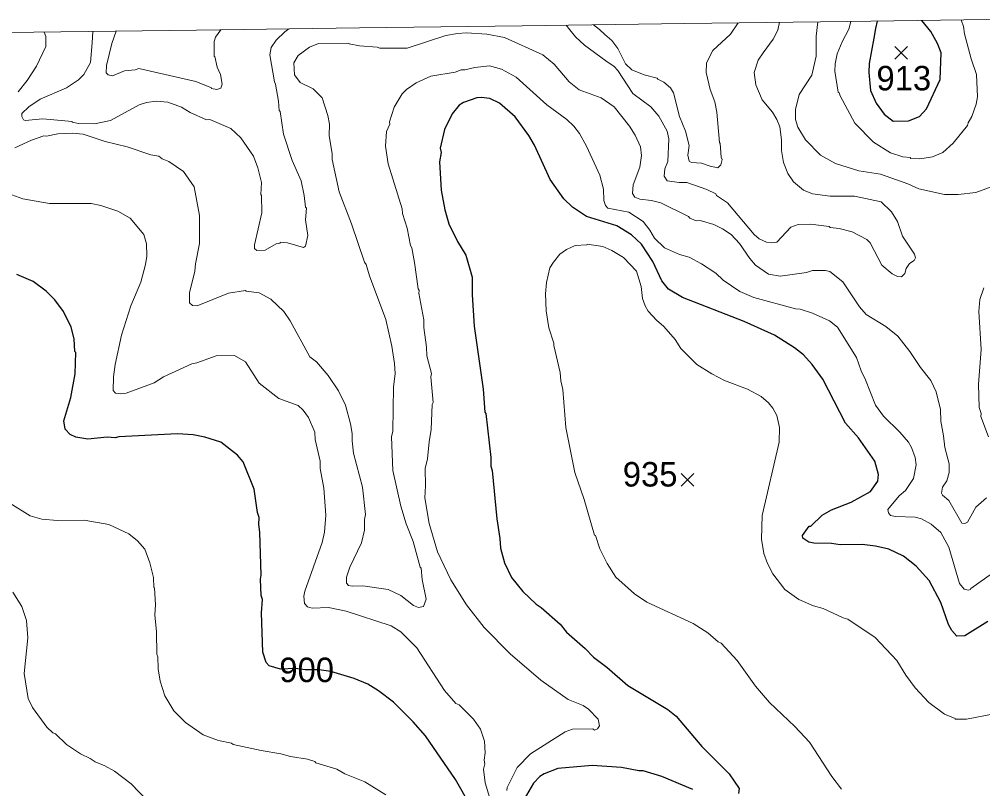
# Model space of a CAD drawing. Extents: x 265.7 to 292.1, y 7676.2 to 7704.2.
# Drawn here: x 273.642 to 276.788, y 7701.498 to 7704.012 of the extents above; entities that cross this region are included whole.
import ezdxf
from ezdxf.enums import TextEntityAlignment as Align

# ---------------------------------------------------------------- set-up
doc = ezdxf.new("R2010")
doc.units = 0
doc.header["$LTSCALE"] = 0.032
for name, color, linetype, lineweight in [('1', 7, 'Continuous', 25), ('2', 7, 'Continuous', 13), ('21', 7, 'Continuous', 25), ('63', 7, 'Continuous', 25)]:
    doc.layers.add(name, color=color, linetype=linetype, lineweight=lineweight)
doc.layers.add('61', color=7, linetype='Continuous')

msp = doc.modelspace()

# ---------------------------------------------------------------- linework, layer by layer
at = {"layer": '1'}
for points in [[(276.4432, 7704.0065), (276.4381, 7703.9826), (276.4321, 7703.9502), (276.4173, 7703.8683), (276.4159, 7703.8383), (276.4216, 7703.7796), (276.4402, 7703.7381), (276.466, 7703.7023), (276.496, 7703.6794), (276.5461, 7703.6808), (276.5819, 7703.6951), (276.6048, 7703.7195), (276.6492, 7703.8154), (276.652, 7703.9027), (276.6406, 7703.9327), (276.6191, 7703.9728), (276.5898, 7704.0085)], [(276.805, 7702.0446), (276.7299, 7701.9983), (276.7036, 7701.9967), (276.6868, 7702.0151), (276.6765, 7702.035), (276.6517, 7702.1068), (276.6134, 7702.1787), (276.5711, 7702.2257), (276.5289, 7702.2584), (276.481, 7702.2816), (276.4379, 7702.2912), (276.3948, 7702.296), (276.323, 7702.2952), (276.2943, 7702.2991), (276.2368, 7702.3007), (276.2208, 7702.3039), (276.2009, 7702.3167), (276.2001, 7702.3255), (276.2216, 7702.3558), (276.2264, 7702.3558), (276.2639, 7702.3917), (276.2943, 7702.4101), (276.3581, 7702.4348), (276.4219, 7702.4691), (276.4459, 7702.5034), (276.4483, 7702.525), (276.4355, 7702.5681), (276.382, 7702.6447), (276.3397, 7702.6926), (276.2655, 7702.8362), (276.2312, 7702.8841), (276.2025, 7702.916), (276.1738, 7702.9391), (276.1083, 7702.9806), (276.0086, 7703.0253), (275.8075, 7703.1035), (275.762, 7703.1306), (275.7405, 7703.1578), (275.7109, 7703.2208), (275.6734, 7703.2775), (275.6415, 7703.3078), (275.5936, 7703.3373), (275.4947, 7703.3684), (275.4484, 7703.3979), (275.4197, 7703.4251), (275.3758, 7703.4889), (275.3247, 7703.6006), (275.3056, 7703.6326), (275.2609, 7703.6932), (275.2106, 7703.7379), (275.1787, 7703.7538), (275.15, 7703.757), (275.1356, 7703.7554), (275.0925, 7703.7403), (275.0782, 7703.7315), (275.0558, 7703.7028), (275.0303, 7703.6517), (275.0167, 7703.5911), (275.0191, 7703.5767), (275.0143, 7703.5464), (275.0199, 7703.4538), (275.0319, 7703.39), (275.0446, 7703.3437), (275.0726, 7703.2862), (275.1005, 7703.2415), (275.1204, 7703.1697), (275.1204, 7703.1123), (275.1276, 7703.0101), (275.1564, 7702.8043), (275.1627, 7702.7292), (275.1659, 7702.7245), (275.1819, 7702.5808), (275.1819, 7702.5521), (275.1859, 7702.5377), (275.201, 7702.3798)], [(275.1149, 7701.4429), (275.0662, 7701.5291), (274.968, 7701.6712), (274.9281, 7701.7166), (274.8635, 7701.7813), (274.8148, 7701.818), (274.7805, 7701.8395), (274.735, 7701.8587), (274.6588, 7701.8816), (274.6211, 7701.8873), (274.5759, 7701.8873), (274.5439, 7701.8911), (274.4949, 7701.8892), (274.4581, 7701.8994), (274.4486, 7701.9113), (274.4374, 7701.9441), (274.4326, 7702.0733), (274.4358, 7702.1164), (274.4318, 7702.13), (274.4294, 7702.1835), (274.4318, 7702.1962), (274.4278, 7702.3367), (274.4238, 7702.3622), (274.4254, 7702.3845), (274.4198, 7702.4005), (274.4087, 7702.4771), (274.3728, 7702.5665), (274.3544, 7702.588), (274.3001, 7702.6303), (274.2483, 7702.6471), (274.21, 7702.655), (274.1589, 7702.6582), (273.9674, 7702.6479), (273.9546, 7702.6447), (273.9291, 7702.6471), (273.8653, 7702.6407), (273.827, 7702.6471), (273.8078, 7702.6558), (273.7918, 7702.6734), (273.7879, 7702.7005), (273.8102, 7702.7771), (273.8246, 7702.8537), (273.827, 7702.9232), (273.8238, 7702.9264), (273.8206, 7702.9686), (273.811, 7703.0069), (273.7863, 7703.058), (273.7575, 7703.0955), (273.7296, 7703.1242), (273.6873, 7703.1554), (273.6339, 7703.1785)], [(275.201, 7702.3798), (275.2114, 7702.3159), (275.213, 7702.284), (275.2266, 7702.2361), (275.2489, 7702.1882), (275.2864, 7702.1427), (275.3303, 7702.1013)], [(275.3303, 7702.1013), (275.3463, 7702.0909), (275.4077, 7702.0358), (275.4293, 7702.0095), (275.4899, 7701.9568), (275.517, 7701.9281), (275.5601, 7701.8954), (275.6288, 7701.8355), (275.7596, 7701.7573), (275.7868, 7701.735), (275.8705, 7701.6368), (275.9599, 7701.5475), (275.9926, 7701.4988), (275.9902, 7701.4828)], [(275.841, 7701.4956), (275.7405, 7701.5387), (275.6798, 7701.557), (275.6655, 7701.557), (275.608, 7701.5674), (275.5123, 7701.5746), (275.4005, 7701.565), (275.3559, 7701.5475), (275.3415, 7701.5379), (275.3215, 7701.5163), (275.2904, 7701.4645)]]:
    msp.add_lwpolyline(points, dxfattribs=at)
at = {"layer": '2'}
for points in [[(275.4274, 7703.9931), (275.4399, 7703.9783), (275.4579, 7703.955), (275.4879, 7703.9276), (275.5574, 7703.8766), (275.5849, 7703.8584), (275.5968, 7703.8448), (275.6455, 7703.7698), (275.7038, 7703.7259), (275.7309, 7703.6956), (275.7572, 7703.6469), (275.7636, 7703.6214), (275.7596, 7703.548), (275.75, 7703.524), (275.7477, 7703.5001), (275.7572, 7703.4849), (275.7963, 7703.4785), (275.8219, 7703.4785), (275.8873, 7703.4562), (275.9168, 7703.4418), (275.9192, 7703.437), (275.9543, 7703.4131), (276.0413, 7703.3094), (276.0581, 7703.295), (276.082, 7703.2838), (276.098, 7703.2814), (276.1155, 7703.2846), (276.1618, 7703.3333), (276.1857, 7703.3421), (276.2256, 7703.3429), (276.2863, 7703.3349), (276.2895, 7703.3317), (276.3198, 7703.3285), (276.3613, 7703.3181), (276.4092, 7703.2926), (276.4203, 7703.2822), (276.4586, 7703.2088), (276.4929, 7703.1801), (276.5097, 7703.1721), (276.5225, 7703.1713), (276.5336, 7703.1817), (276.5384, 7703.1985), (276.5488, 7703.2144), (276.564, 7703.224), (276.5688, 7703.2328), (276.5656, 7703.2447), (276.5257, 7703.3038), (276.5097, 7703.3517), (276.4898, 7703.3836), (276.4562, 7703.4163), (276.3693, 7703.4339), (276.2895, 7703.4339), (276.232, 7703.4418), (276.2033, 7703.4538), (276.1698, 7703.4809), (276.1514, 7703.5081), (276.1379, 7703.5448), (276.1315, 7703.5831), (276.1307, 7703.6182), (276.1251, 7703.6613), (276.1155, 7703.6852), (276.1011, 7703.7092), (276.0684, 7703.749), (276.0469, 7703.7985), (276.0421, 7703.8384), (276.0549, 7703.8783), (276.0708, 7703.9023), (276.1034, 7703.9476), (276.1188, 7703.9767), (276.1246, 7704.0023)], [(275.5169, 7703.9943), (275.5367, 7703.9791), (275.5538, 7703.9621), (275.5769, 7703.943), (275.596, 7703.9166), (275.6216, 7703.8672), (275.6423, 7703.8472), (275.683, 7703.8312), (275.7253, 7703.8201), (275.7269, 7703.8161), (275.7469, 7703.8065), (275.7684, 7703.7881), (275.778, 7703.7722), (275.7979, 7703.6948), (275.8179, 7703.6469), (275.829, 7703.5998), (275.8251, 7703.5687), (275.8298, 7703.5488), (275.837, 7703.544), (275.8697, 7703.5424), (275.8985, 7703.532), (275.9232, 7703.5272), (275.9328, 7703.5368), (275.9376, 7703.5544), (275.9336, 7703.5623), (275.9312, 7703.6062), (275.928, 7703.6102), (275.92, 7703.7092), (275.9136, 7703.7427), (275.8977, 7703.7826), (275.8849, 7703.8384), (275.8865, 7703.8703), (275.9072, 7703.9102), (275.9647, 7703.9637), (275.99, 7704.0005)], [(276.2497, 7704.004), (276.2446, 7703.9568), (276.2438, 7703.8921), (276.2304, 7703.8296), (276.1889, 7703.7666), (276.177, 7703.7171), (276.177, 7703.6852), (276.1841, 7703.6597), (276.2097, 7703.6182), (276.2583, 7703.5687), (276.307, 7703.5408), (276.3836, 7703.5168), (276.4539, 7703.5057), (276.5432, 7703.4745), (276.5799, 7703.4578), (276.6629, 7703.4402), (276.7076, 7703.4394), (276.7651, 7703.4466), (276.8305, 7703.4698)], [(276.3577, 7704.0053), (276.3509, 7703.9797), (276.3286, 7703.939), (276.3126, 7703.8991), (276.3062, 7703.8672), (276.3054, 7703.8424), (276.3166, 7703.7738), (276.3198, 7703.7722), (276.3222, 7703.7618), (276.3709, 7703.6724), (276.4315, 7703.611), (276.4874, 7703.5759), (276.5273, 7703.5631), (276.5528, 7703.5607), (276.5528, 7703.5575), (276.5831, 7703.5559), (276.6246, 7703.5631), (276.6581, 7703.5775), (276.6916, 7703.607), (276.7387, 7703.6653), (276.7403, 7703.674), (276.7531, 7703.6948), (276.7666, 7703.7347), (276.7706, 7703.7586), (276.7674, 7703.832), (276.7499, 7703.8831), (276.7283, 7703.9645), (276.7252, 7703.9884), (276.7174, 7704.0102)], [(273.7234, 7703.9702), (273.7288, 7703.9562), (273.7288, 7703.923), (273.6985, 7703.8592), (273.6674, 7703.8121), (273.6378, 7703.7754)], [(273.8821, 7703.9724), (273.88, 7703.935), (273.8749, 7703.8711), (273.8525, 7703.832), (273.8357, 7703.8145), (273.7966, 7703.7881), (273.7105, 7703.7514), (273.673, 7703.7259), (273.6506, 7703.7044), (273.6498, 7703.6948), (273.6562, 7703.6836), (273.661, 7703.6812), (273.7184, 7703.6868), (273.8142, 7703.6788), (273.815, 7703.6764), (273.8349, 7703.6716), (273.8876, 7703.6708), (273.9403, 7703.6812), (274.0336, 7703.7331), (274.0568, 7703.7403), (274.0887, 7703.7451), (274.127, 7703.7419), (274.1717, 7703.7251), (274.2004, 7703.7076), (274.2531, 7703.6836), (274.2642, 7703.6844), (274.3329, 7703.6549), (274.3656, 7703.6246), (274.4063, 7703.5655), (274.4214, 7703.5272), (274.4326, 7703.4793), (274.431, 7703.4394), (274.4334, 7703.4363), (274.4342, 7703.3804), (274.4095, 7703.2751), (274.4103, 7703.2631), (274.4175, 7703.2567), (274.4446, 7703.2575), (274.4813, 7703.2783), (274.4933, 7703.2806), (274.4941, 7703.2838), (274.518, 7703.2822), (274.5699, 7703.2663), (274.577, 7703.2711), (274.5842, 7703.3054), (274.577, 7703.3565), (274.5794, 7703.3956), (274.5762, 7703.3987), (274.5723, 7703.4363), (274.5619, 7703.4841), (274.5332, 7703.5512), (274.5044, 7703.6373), (274.4933, 7703.7108), (274.4901, 7703.7139), (274.4885, 7703.7443), (274.4789, 7703.8001), (274.4749, 7703.8081), (274.4597, 7703.8959), (274.4645, 7703.9198), (274.4813, 7703.9438), (274.5092, 7703.9717), (274.5224, 7703.981)], [(274.2997, 7703.978), (274.2832, 7703.9535), (274.2778, 7703.9398), (274.2778, 7703.8903), (274.281, 7703.8903), (274.2882, 7703.856), (274.2986, 7703.832), (274.3049, 7703.8001), (274.3002, 7703.7874), (274.2866, 7703.7826), (274.2698, 7703.7858), (274.2698, 7703.7882), (274.218, 7703.8089), (274.032, 7703.8512), (274.0201, 7703.8472), (273.985, 7703.844), (273.9459, 7703.8272), (273.9323, 7703.8304), (273.9259, 7703.8368), (273.9267, 7703.8608), (273.9443, 7703.9326), (273.9584, 7703.9734)], [(274.5387, 7703.8703), (274.5523, 7703.8943), (274.5898, 7703.9214), (274.6185, 7703.9326), (274.7183, 7703.9342), (274.7191, 7703.9318), (274.7526, 7703.9254), (274.8101, 7703.9206), (274.8196, 7703.9174), (274.9082, 7703.9174), (275.0351, 7703.9589), (275.0734, 7703.9661), (275.1021, 7703.9677), (275.1691, 7703.9637), (275.2266, 7703.9525), (275.3511, 7703.8959), (275.3886, 7703.8656), (275.438, 7703.8081), (275.4708, 7703.7818), (275.5418, 7703.7554), (275.5841, 7703.7267), (275.6351, 7703.6629), (275.6527, 7703.6341), (275.6702, 7703.5958), (275.6734, 7703.5671), (275.6687, 7703.5288), (275.6463, 7703.4714), (275.6439, 7703.4426), (275.6519, 7703.4307), (275.6687, 7703.4243), (275.7062, 7703.4203), (275.7373, 7703.4131), (275.8274, 7703.3684), (275.8314, 7703.362), (275.8522, 7703.3541), (275.8658, 7703.3549), (275.9096, 7703.3413), (275.9384, 7703.3277), (275.9663, 7703.3086), (275.9942, 7703.2799), (276.0277, 7703.2304), (276.0461, 7703.2088), (276.0884, 7703.1793), (276.1267, 7703.1729), (276.2129, 7703.1849), (276.232, 7703.1913), (276.2751, 7703.1913), (276.2887, 7703.1881), (276.331, 7703.1546), (276.386, 7703.0724), (276.4076, 7703.0476), (276.4714, 7703.0085), (276.5105, 7702.9774), (276.5504, 7702.9271), (276.5847, 7702.8745), (276.619, 7702.8322), (276.6358, 7702.7947), (276.6501, 7702.7372), (276.6509, 7702.6989), (276.6605, 7702.6511), (276.6645, 7702.6128), (276.6789, 7702.5601), (276.6789, 7702.5314), (276.6709, 7702.5042), (276.6573, 7702.4835), (276.6533, 7702.4643), (276.6573, 7702.4571), (276.6773, 7702.4396), (276.7204, 7702.3662), (276.7299, 7702.3654), (276.7379, 7702.3694), (276.7658, 7702.4181), (276.8002, 7702.4484)], [(274.6552, 7703.6693), (274.6497, 7703.698), (274.6313, 7703.7554), (274.6018, 7703.785), (274.5587, 7703.8057), (274.5411, 7703.8304), (274.5387, 7703.8703)], [(275.2338, 7701.4924), (275.2346, 7701.502), (275.2681, 7701.5674), (275.3112, 7701.6121), (275.4245, 7701.6839), (275.4484, 7701.6927), (275.5154, 7701.6943), (275.5202, 7701.6903), (275.5298, 7701.6943), (275.537, 7701.7039), (275.5322, 7701.7262), (275.5011, 7701.7581), (275.4835, 7701.7701), (275.4341, 7701.7901), (275.3447, 7701.8531), (275.2449, 7701.9393), (275.1604, 7702.0255), (275.1021, 7702.0989), (275.051, 7702.1811), (275.0071, 7702.2728), (274.9808, 7702.3654), (274.9664, 7702.4484), (274.9688, 7702.4883), (274.9672, 7702.5441), (274.9752, 7702.576), (274.98, 7702.6319), (274.9872, 7702.6718), (274.9904, 7702.7532), (274.9936, 7702.7604), (274.9864, 7702.8442), (274.988, 7702.8553), (274.9728, 7702.9128), (274.972, 7702.9415), (274.9625, 7703.0054), (274.9625, 7703.0301), (274.9465, 7703.1179), (274.9481, 7703.1258), (274.9441, 7703.1314), (274.9329, 7703.2176), (274.9234, 7703.2655), (274.9194, 7703.2735), (274.909, 7703.3293), (274.8938, 7703.3772), (274.8922, 7703.3932), (274.846, 7703.54), (274.838, 7703.5974), (274.8412, 7703.6453), (274.8515, 7703.6693), (274.8507, 7703.6772), (274.8659, 7703.7251), (274.8922, 7703.7682), (274.9066, 7703.7826), (274.9385, 7703.8041), (274.9856, 7703.8264), (275.0654, 7703.84), (275.0853, 7703.8472), (275.0973, 7703.8472), (275.1292, 7703.8552), (275.1771, 7703.86), (275.217, 7703.8488), (275.2649, 7703.8233), (275.3646, 7703.7331), (275.4301, 7703.6852), (275.4532, 7703.6629), (275.4716, 7703.6389), (275.4947, 7703.5974), (275.5378, 7703.5033), (275.5498, 7703.457), (275.5506, 7703.4203), (275.5561, 7703.4043), (275.5641, 7703.3947), (275.632, 7703.382), (275.679, 7703.3517), (275.7014, 7703.3229), (275.7165, 7703.2974), (275.7492, 7703.2655), (275.7979, 7703.2439), (275.8298, 7703.2352), (275.8697, 7703.2136), (275.9168, 7703.1825), (275.9408, 7703.1594), (275.995, 7703.1226), (276.0405, 7703.1035), (276.1762, 7703.0668), (276.1921, 7703.0652), (276.232, 7703.0524), (276.2879, 7703.0269), (276.3134, 7703.0061), (276.3756, 7702.9072), (276.3908, 7702.8633)], [(273.6275, 7703.5918), (273.6817, 7703.6174), (273.7224, 7703.631), (273.7312, 7703.6302), (273.7679, 7703.6381), (273.8158, 7703.6405), (273.8509, 7703.6373), (273.9227, 7703.6126), (273.9945, 7703.5958), (274.0711, 7703.5695), (274.0975, 7703.5655), (274.1086, 7703.5567), (274.1302, 7703.5472), (274.1781, 7703.5144), (274.2132, 7703.465), (274.2299, 7703.3716), (274.2299, 7703.2799), (274.2172, 7703.2128), (274.2156, 7703.1897), (274.198, 7703.1187), (274.198, 7703.0859), (274.2076, 7703.0772), (274.2228, 7703.0764), (274.3249, 7703.1179), (274.3807, 7703.1266), (274.3823, 7703.1242), (274.4254, 7703.1187), (274.4637, 7703.0979), (274.506, 7703.058), (274.5268, 7703.0269), (274.5906, 7702.9096), (274.6121, 7702.8928), (274.6505, 7702.8489), (274.6848, 7702.7979), (274.7071, 7702.7516), (274.7239, 7702.691), (274.7295, 7702.659), (274.7287, 7702.6351), (274.7334, 7702.5952), (274.763, 7702.4835), (274.7725, 7702.3941), (274.7693, 7702.3782), (274.7693, 7702.343), (274.7598, 7702.3016), (274.7215, 7702.2218), (274.7103, 7702.1898), (274.7103, 7702.1699), (274.7175, 7702.1627), (274.7287, 7702.1603), (274.7638, 7702.1611), (274.8468, 7702.1491), (274.8883, 7702.13), (274.9297, 7702.0973), (274.9457, 7702.0909), (274.9617, 7702.0941), (274.9704, 7702.118), (274.9577, 7702.1819), (274.9545, 7702.2186), (274.9513, 7702.2218), (274.9281, 7702.3063), (274.905, 7702.3638), (274.8874, 7702.4212), (274.8619, 7702.5377), (274.8579, 7702.6479), (274.8619, 7702.667), (274.8643, 7702.8107), (274.8691, 7702.8553), (274.8675, 7702.8873), (274.8587, 7702.9447), (274.8388, 7703.0309), (274.7853, 7703.1745), (274.7749, 7703.2112), (274.7693, 7703.2192), (274.7271, 7703.3437), (274.6864, 7703.449), (274.664, 7703.5544), (274.664, 7703.5735), (274.6544, 7703.631), (274.6552, 7703.6693)], [(273.5812, 7703.4514), (273.653, 7703.4259), (273.7408, 7703.4099), (273.8764, 7703.4107), (273.9084, 7703.4043), (273.9642, 7703.3852), (274.0041, 7703.3628), (274.0488, 7703.3094), (274.0576, 7703.2783), (274.0584, 7703.2384), (274.0544, 7703.2112), (274.0392, 7703.1538), (274.0065, 7703.0756), (273.9762, 7702.9798), (273.9554, 7702.8841), (273.9498, 7702.8442), (273.949, 7702.7995), (273.9562, 7702.7907), (273.9738, 7702.7883), (273.9913, 7702.7907), (274.0823, 7702.8242), (274.1126, 7702.8442), (274.2052, 7702.8865), (274.2212, 7702.8896), (274.285, 7702.9128), (274.3448, 7702.9136), (274.3807, 7702.8928), (274.4254, 7702.8234), (274.4893, 7702.7731), (274.5531, 7702.75), (274.5691, 7702.7356), (274.5866, 7702.7117), (274.6066, 7702.6638), (274.6082, 7702.6399), (274.6241, 7702.5681), (274.6249, 7702.5441), (274.6369, 7702.4803), (274.6433, 7702.3925), (274.6385, 7702.3367), (274.6305, 7702.3031), (274.5746, 7702.1436), (274.5715, 7702.1276), (274.5738, 7702.1037), (274.5826, 7702.0925), (274.5978, 7702.0885), (274.6521, 7702.0901), (274.7095, 7702.0789), (274.8563, 7702.031), (274.8883, 7702.0111), (274.9401, 7701.9592), (275.0303, 7701.8196), (275.067, 7701.7773), (275.0782, 7701.7725), (275.1252, 7701.7254), (275.1476, 7701.6935)], [(276.8257, 7701.743), (276.7347, 7701.7262), (276.698, 7701.7254), (276.698, 7701.7278), (276.6629, 7701.7422), (276.6126, 7701.7797), (276.5672, 7701.8276), (276.5368, 7701.8691), (276.5081, 7701.9169), (276.4371, 7701.9927), (276.3477, 7702.0526), (276.3326, 7702.0566), (276.2671, 7702.0877), (276.2352, 7702.0965), (276.1881, 7702.1164), (276.1418, 7702.1491), (276.1027, 7702.2002), (276.0852, 7702.2345), (276.0732, 7702.2664), (276.0652, 7702.3143), (276.0676, 7702.3909), (276.1235, 7702.6303), (276.1243, 7702.6782), (276.1163, 7702.7181), (276.1027, 7702.742), (276.0884, 7702.7596), (276.0644, 7702.7803), (276.0198, 7702.8035), (275.9448, 7702.8322), (275.9033, 7702.8537), (275.8546, 7702.8849), (275.8019, 7702.9367), (275.7836, 7702.9663), (275.7469, 7703.0085), (275.7229, 7703.0293), (275.6958, 7703.0588), (275.6854, 7703.0756), (275.6774, 7703.0995), (275.6726, 7703.1394), (275.6575, 7703.1889), (275.6152, 7703.2336), (275.5769, 7703.2567), (275.5474, 7703.2695), (275.4963, 7703.2775), (275.4955, 7703.2751), (275.4572, 7703.2735), (275.4293, 7703.2599), (275.4069, 7703.2447), (275.3862, 7703.2192), (275.375, 7703.2001), (275.3638, 7703.1522), (275.3598, 7703.1155), (275.3622, 7703.0596), (275.371, 7703.0038), (275.3878, 7702.9543), (275.387, 7702.9463), (275.4085, 7702.8585), (275.4101, 7702.8314), (275.4165, 7702.8027), (275.4269, 7702.6782), (275.4556, 7702.5314), (275.4867, 7702.4436)], [(276.8065, 7702.6479), (276.7818, 7702.7149), (276.7826, 7702.7245), (276.777, 7702.7436), (276.7746, 7702.8202), (276.7826, 7702.9335), (276.7754, 7703.058), (276.7786, 7703.0963), (276.7922, 7703.1354)], [(276.3908, 7702.8633), (276.4052, 7702.8346), (276.4379, 7702.7516), (276.4642, 7702.7157), (276.5177, 7702.6638), (276.5456, 7702.6303), (276.556, 7702.6128)], [(276.556, 7702.6128), (276.568, 7702.5808), (276.5711, 7702.5569), (276.5616, 7702.5122), (276.536, 7702.4731), (276.5153, 7702.4548), (276.4786, 7702.4109), (276.4802, 7702.3997), (276.4866, 7702.3909), (276.5033, 7702.3877), (276.5672, 7702.3853), (276.5879, 7702.3797), (276.6198, 7702.363), (276.6509, 7702.3351), (276.6773, 7702.2872), (276.7124, 7702.1691), (276.7276, 7702.1507), (276.7411, 7702.1475), (276.7483, 7702.1491), (276.7491, 7702.1531), (276.8464, 7702.2217)], [(273.8541, 7702.3758), (273.7671, 7702.3742), (273.7152, 7702.3789), (273.6769, 7702.3901), (273.6107, 7702.4316)], [(275.4867, 7702.4436), (275.5202, 7702.3271), (275.5234, 7702.3255), (275.5378, 7702.2824), (275.5617, 7702.2345), (275.5905, 7702.1898), (275.6511, 7702.1348)], [(274.0799, 7702.1882), (274.0687, 7702.2361), (274.052, 7702.2816), (274.028, 7702.3087), (274.0001, 7702.3311), (273.9339, 7702.3622), (273.8541, 7702.3758)], [(274.8388, 7701.4789), (274.7702, 7701.5211), (274.7047, 7701.5475), (274.6792, 7701.5618), (274.6106, 7701.5834), (274.6074, 7701.5874), (274.5834, 7701.5953), (274.5276, 7701.6033), (274.4957, 7701.6129), (274.4318, 7701.6233), (274.3409, 7701.6432), (274.3353, 7701.6472), (274.293, 7701.656), (274.2427, 7701.6743), (274.1844, 7701.715), (274.1469, 7701.7526), (274.1174, 7701.802), (274.1023, 7701.8499), (274.0959, 7701.8898), (274.0943, 7701.9289), (274.0911, 7701.9377), (274.0903, 7702.0111), (274.0847, 7702.0669), (274.0871, 7702.0989), (274.0839, 7702.1547), (274.0815, 7702.1563), (274.0799, 7702.1882)], [(273.6203, 7702.1404), (273.6498, 7702.0941), (273.665, 7702.0478), (273.6698, 7701.9919), (273.6578, 7701.8754), (273.6714, 7701.7932), (273.6849, 7701.7637), (273.732, 7701.6999), (273.752, 7701.6807), (273.7599, 7701.6783), (273.7966, 7701.6432), (273.8413, 7701.6129), (273.8732, 7701.5977), (273.8892, 7701.5858), (273.9211, 7701.573), (273.953, 7701.5555), (274.0073, 7701.514), (274.0592, 7701.4597)], [(275.6511, 7702.1348), (275.691, 7702.1084), (275.8426, 7702.0382), (275.8905, 7702.0079), (275.924, 7701.9784), (275.9336, 7701.9744), (275.9862, 7701.9169), (276.0461, 7701.8339), (276.0916, 7701.7805), (276.1746, 7701.7015), (276.2224, 7701.6504), (276.2951, 7701.5387), (276.327, 7701.4972)], [(275.1476, 7701.6935), (275.1611, 7701.6536), (275.1635, 7701.6153), (275.1604, 7701.5914), (275.1619, 7701.5794), (275.158, 7701.5618), (275.1635, 7701.518)], [(275.1635, 7701.518), (275.1803, 7701.4605)]]:
    msp.add_lwpolyline(points, dxfattribs=at)
at = {"layer": '21'}
for p, q in [((276.5016, 7703.9236), (276.5428, 7703.8824)), ((276.5428, 7703.9236), (276.5016, 7703.8824)), ((275.8034, 7702.5279), (275.8446, 7702.4867)), ((275.8446, 7702.5279), (275.8034, 7702.4867))]:
    msp.add_line(p, q, dxfattribs=at)
at = {"layer": '63', "lineweight": 13}
msp.add_lwpolyline([(265.7179, 7703.8606), (266.2494, 7703.868), (266.7808, 7703.8754), (267.3123, 7703.8828), (267.8437, 7703.8901), (268.3752, 7703.8974), (268.9066, 7703.9047), (269.4381, 7703.912), (269.9695, 7703.9193), (270.501, 7703.9265), (271.0324, 7703.9338), (271.5639, 7703.941), (272.0953, 7703.9482), (272.6268, 7703.9554), (273.1582, 7703.9626), (273.6896, 7703.9697), (274.2211, 7703.9769), (274.7525, 7703.984), (275.2839, 7703.9911), (275.8154, 7703.9982), (276.3468, 7704.0052), (276.8782, 7704.0123)], dxfattribs=at)

# ---------------------------------------------------------------- texts
at = {"layer": '61'}
for s, p in [('913', (276.5304, 7703.78)), ('935', (275.702, 7702.4857)), ('900', (274.5804, 7701.8467))]:
    msp.add_text(s, height=0.08, dxfattribs=at).set_placement(p, align=Align.CENTER)

doc.saveas('drawing.dxf')
